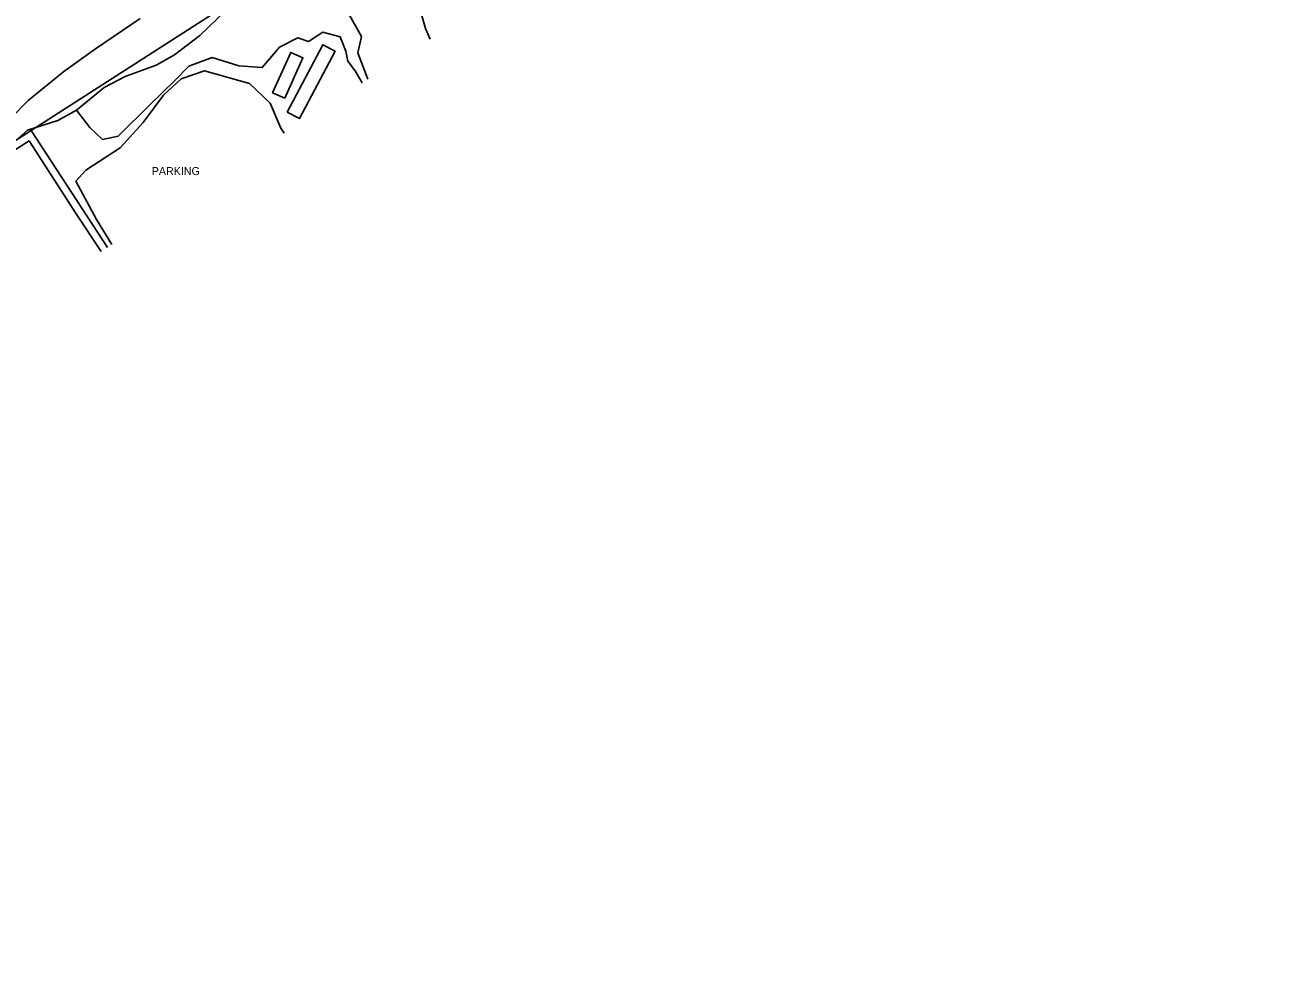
# Model space of a CAD drawing. Extents: x 1901471 to 1963503, y 756461 to 799997.
# Drawn here: x 1923167 to 1923945, y 768431 to 769022 of the extents above; entities that cross this region are included whole.
import ezdxf

# ---------------------------------------------------------------- set-up
doc = ezdxf.new("R2010")
doc.units = 0
for name, color, linetype in [('RD_EX_Bldg', 7, 'Continuous'), ('RD_EX_Fence_Other', 7, 'Continuous'), ('RD_EX_Road', 7, 'Continuous'), ('RD_EX_VEG', 7, 'Continuous')]:
    doc.layers.add(name, color=color, linetype=linetype)

msp = doc.modelspace()

# ---------------------------------------------------------------- linework, layer by layer
at = {"layer": 'RD_EX_Bldg'}
for points in [[(1923330.92, 768967.81), (1923353.22, 769009.85), (1923360.81, 769005.82), (1923338.5, 768963.79)], [(1923329.37, 768976.43), (1923340.67, 769001.69), (1923333.04, 769005.1), (1923321.74, 768979.84)]]:
    msp.add_lwpolyline(points, close=True, dxfattribs=at)
at = {"layer": 'RD_EX_Fence_Other'}
for points in [[(1923218.48, 768883.28), (1923170.76, 768956.35), (1923336.74, 769062.94), (1923428.66, 769121.91), (1923797.76, 769359.86), (1923843.34, 769390.66), (1923885.99, 769418.19), (1924111.92, 769562.64), (1924200.28, 769619.45), (1924255.86, 769656.03), (1924336.19, 769707.78), (1924397.91, 769746.91)], [(1921110.79, 767601.39), (1921109.26, 767622.04), (1921196.16, 767680.91), (1921463.66, 767858.39), (1921595.69, 767940.92), (1921869.64, 768116.8), (1922122.4, 768277.15), (1922266.84, 768373.79), (1922394.41, 768454.75), (1922507.12, 768527.42), (1922756.1, 768688.77), (1922880.06, 768768.9), (1922970.5, 768828.46), (1923064.38, 768888.48), (1923170.76, 768956.35)]]:
    msp.add_lwpolyline(points, dxfattribs=at)
at = {"layer": 'RD_EX_Road'}
for points in [[(1923221.31, 768885.11), (1923211.72, 768900.66), (1923198.8, 768924.74), (1923204.99, 768931.43), (1923226.53, 768945.45), (1923240.83, 768961.22), (1923253.49, 768978.37), (1923264.52, 768988.64), (1923279.12, 768993.6), (1923307.22, 768985.74), (1923320.15, 768973.32), (1923326.82, 768957.76), (1923328.96, 768954.58)], [(1922942.43, 768803.98), (1922957.82, 768814.04), (1923026.42, 768858.35), (1923097.15, 768903.64), (1923169.51, 768949.75), (1923199.07, 768904.19), (1923214.67, 768880.81)]]:
    msp.add_lwpolyline(points, dxfattribs=at)
at = {"layer": 'RD_EX_VEG'}
for points in [[(1923381.16, 768988.25), (1923375.09, 769004.73), (1923377.33, 769014.92), (1923370.08, 769027.84), (1923354.65, 769037.34), (1923361.49, 769051.8), (1923379.94, 769053.38), (1923393.12, 769061.52), (1923410.38, 769064.56), (1923418.3, 769051.94), (1923413.21, 769034.47), (1923417.36, 769019.92), (1923420.15, 769013.4)], [(1923158.25, 768963.89), (1923168.98, 768974.96), (1923191.17, 768993.04), (1923211.03, 769007.22), (1923238.92, 769026.3)], [(1923292.23, 769031.07), (1923276.3, 769015.51), (1923260.53, 769003.54), (1923248.92, 768996.99), (1923229.69, 768990.05), (1923216.54, 768983.1), (1923199.15, 768969.06), (1923187.46, 768962.62), (1923168.57, 768956.48), (1923158.9, 768948.02)], [(1923199.15, 768969.06), (1923207.62, 768958.1), (1923215.51, 768950.77), (1923225.3, 768952.71), (1923245.32, 768972.52), (1923260.37, 768987.26), (1923269.31, 768996.49), (1923284.01, 769001.8), (1923300.65, 768996.57), (1923315.31, 768995.61), (1923325.98, 769008.28), (1923337.57, 769014.1), (1923344.14, 769011.87), (1923353.08, 769017.79), (1923364.01, 769014.86), (1923367.46, 769005.78), (1923368.81, 768999.6), (1923373.38, 768993.54), (1923377.61, 768985.96)]]:
    msp.add_lwpolyline(points, dxfattribs=at)

# ---------------------------------------------------------------- texts
at = {"layer": 'RD_EX_Road'}
msp.add_text('PARKING', height=5, dxfattribs=at).set_placement((1923246.19, 768928.45))

doc.saveas('drawing.dxf')
